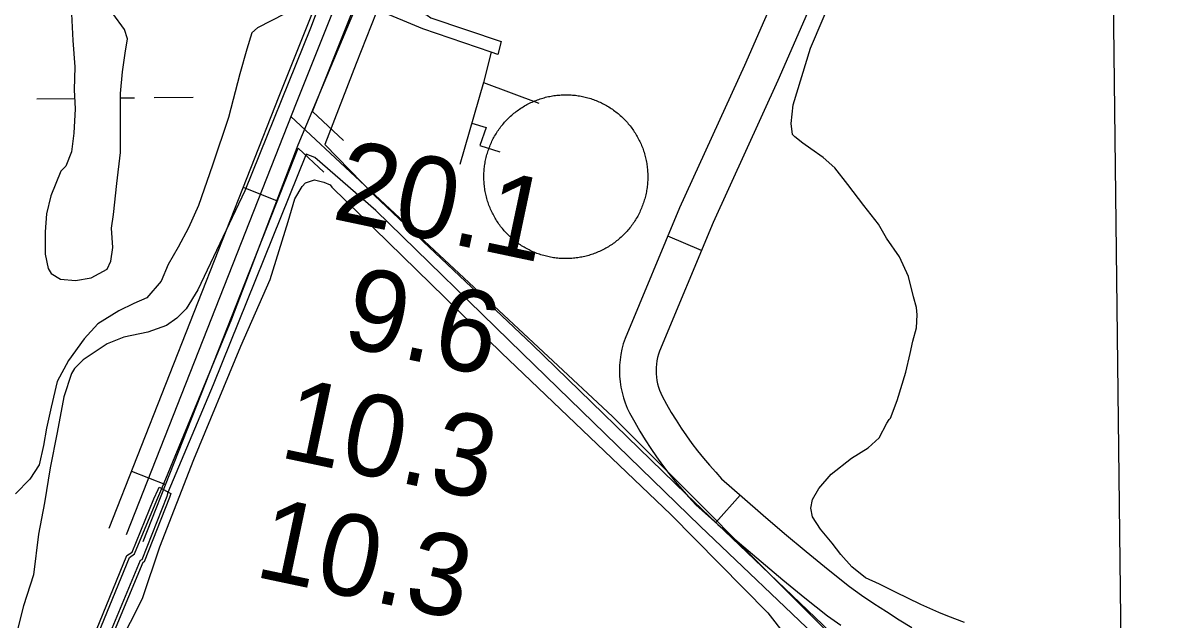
# Model space of a CAD drawing. Extents: x 3677843 to 3715951, y 511991 to 537744.
# Drawn here: x 3712830 to 3713778, y 521909 to 522398 of the extents above; entities that cross this region are included whole.
import ezdxf

# ---------------------------------------------------------------- set-up
doc = ezdxf.new("R2010")
doc.units = 0
for name, color, linetype in [('V-CHAN-DOCK', 7, 'Continuous'), ('V-DOMW-TANK', 7, 'Continuous'), ('V-GRID-FRAM', 7, 'Continuous'), ('V-RIVR-RANG', 7, 'Continuous'), ('V-ROAD-CNTR', 7, 'Continuous'), ('V-SITE-VEGE', 7, 'Continuous'), ('V-TOPO-SHOR', 7, 'Continuous'), ('V-UTIL-LINE', 7, 'Continuous'), ('V-WETL-SWMP', 7, 'Continuous')]:
    doc.layers.add(name, color=color, linetype=linetype)

msp = doc.modelspace()

# ---------------------------------------------------------------- linework, layer by layer
at = {"layer": 'V-CHAN-DOCK'}
msp.add_lwpolyline([(3712861.91, 521832.75), (3712914.85, 521961.86), (3712918.97, 521964.81), (3712936.88, 522008.44), (3712940.39, 522016.11), (3712941.15, 522017.95), (3712950.67, 522012.69), (3712950.35, 522011.94), (3712949.78, 522009.61), (3712928.94, 521956.85), (3712927.74, 521956.24), (3712891.17, 521868.59)], dxfattribs=at)
at = {"layer": 'V-DOMW-TANK'}
for points in [[(3713208.83, 522287.08), (3713209.1, 522288.22), (3713209.38, 522289.36), (3713209.69, 522290.49), (3713210.02, 522291.61), (3713210.36, 522292.73), (3713210.73, 522293.85), (3713211.12, 522294.95), (3713211.52, 522296.05), (3713211.94, 522297.14), (3713212.39, 522298.23), (3713212.85, 522299.31), (3713213.33, 522300.37), (3713213.82, 522301.44), (3713214.34, 522302.49), (3713214.88, 522303.53), (3713215.43, 522304.56), (3713216, 522305.59), (3713216.59, 522306.6), (3713217.2, 522307.6), (3713217.82, 522308.59), (3713218.46, 522309.57), (3713219.12, 522310.54), (3713219.8, 522311.5), (3713220.49, 522312.45), (3713221.2, 522313.38), (3713221.92, 522314.3), (3713222.66, 522315.21), (3713223.42, 522316.1), (3713224.19, 522316.99), (3713224.97, 522317.85), (3713225.78, 522318.71), (3713226.59, 522319.55), (3713227.42, 522320.37), (3713228.27, 522321.18), (3713229.13, 522321.98), (3713230, 522322.76), (3713230.89, 522323.53), (3713231.79, 522324.28), (3713232.7, 522325.01), (3713233.63, 522325.73), (3713234.56, 522326.43), (3713235.52, 522327.12), (3713236.48, 522327.79), (3713237.45, 522328.44), (3713238.43, 522329.08), (3713239.43, 522329.69), (3713240.44, 522330.29), (3713241.45, 522330.88), (3713242.48, 522331.44), (3713243.51, 522331.99), (3713244.56, 522332.52), (3713245.62, 522333.03), (3713246.68, 522333.52), (3713247.75, 522333.99), (3713248.83, 522334.45), (3713249.92, 522334.88), (3713251.01, 522335.3), (3713252.12, 522335.7), (3713253.22, 522336.07), (3713254.34, 522336.43), (3713255.46, 522336.77), (3713256.59, 522337.09), (3713257.72, 522337.39), (3713258.86, 522337.67), (3713260, 522337.93), (3713261.15, 522338.17), (3713262.3, 522338.39), (3713263.45, 522338.59), (3713264.61, 522338.77), (3713265.77, 522338.93), (3713266.94, 522339.07), (3713268.1, 522339.19), (3713269.27, 522339.28), (3713270.44, 522339.36), (3713271.61, 522339.42), (3713272.78, 522339.46), (3713273.95, 522339.47), (3713275.12, 522339.47), (3713276.29, 522339.45), (3713277.46, 522339.4), (3713278.63, 522339.34), (3713279.8, 522339.25), (3713280.97, 522339.15), (3713282.13, 522339.02), (3713283.29, 522338.87), (3713284.45, 522338.71), (3713285.61, 522338.52), (3713286.76, 522338.31), (3713287.91, 522338.09), (3713289.06, 522337.84), (3713290.2, 522337.57), (3713291.33, 522337.29), (3713292.47, 522336.98), (3713293.59, 522336.65), (3713294.71, 522336.31), (3713295.82, 522335.94), (3713296.93, 522335.55), (3713298.03, 522335.15), (3713299.12, 522334.73), (3713300.21, 522334.29)], [(3713300.21, 522334.29), (3713301.28, 522333.82), (3713302.35, 522333.35), (3713303.41, 522332.85), (3713304.46, 522332.33), (3713305.5, 522331.79), (3713306.54, 522331.24), (3713307.56, 522330.67), (3713308.57, 522330.08), (3713309.58, 522329.47), (3713310.57, 522328.85), (3713311.55, 522328.21), (3713312.52, 522327.55), (3713313.47, 522326.88), (3713314.42, 522326.18), (3713315.35, 522325.48), (3713316.27, 522324.75), (3713317.18, 522324.01), (3713318.08, 522323.25), (3713318.96, 522322.48), (3713319.83, 522321.7), (3713320.68, 522320.9), (3713321.52, 522320.08), (3713322.35, 522319.25), (3713323.16, 522318.4), (3713323.96, 522317.54), (3713324.74, 522316.67), (3713325.5, 522315.78), (3713326.25, 522314.88), (3713326.99, 522313.97), (3713327.71, 522313.04), (3713328.41, 522312.11), (3713329.09, 522311.16), (3713329.76, 522310.2), (3713330.41, 522309.22), (3713331.05, 522308.24), (3713331.67, 522307.24), (3713332.27, 522306.23), (3713332.85, 522305.22), (3713333.41, 522304.19), (3713333.96, 522303.16), (3713334.49, 522302.11), (3713335, 522301.06), (3713335.49, 522299.99), (3713335.96, 522298.92), (3713336.42, 522297.84), (3713336.85, 522296.75), (3713337.27, 522295.66), (3713337.67, 522294.56), (3713338.05, 522293.45), (3713338.4, 522292.33), (3713338.74, 522291.21), (3713339.06, 522290.08), (3713339.36, 522288.95), (3713339.64, 522287.81), (3713339.9, 522286.67), (3713340.14, 522285.53), (3713340.36, 522284.37), (3713340.56, 522283.22), (3713340.74, 522282.06), (3713340.9, 522280.9), (3713341.04, 522279.74), (3713341.16, 522278.57), (3713341.25, 522277.4), (3713341.33, 522276.23), (3713341.39, 522275.07), (3713341.43, 522273.89), (3713341.45, 522272.72), (3713341.44, 522271.55), (3713341.41, 522270.38), (3713341.37, 522269.21), (3713341.31, 522268.04), (3713341.22, 522266.87), (3713341.11, 522265.7), (3713340.99, 522264.54), (3713340.84, 522263.38), (3713340.68, 522262.22), (3713340.49, 522261.06), (3713340.28, 522259.91), (3713340.05, 522258.76), (3713339.81, 522257.61), (3713339.54, 522256.47), (3713339.25, 522255.33), (3713338.95, 522254.2), (3713338.62, 522253.08), (3713338.27, 522251.96), (3713337.91, 522250.85), (3713337.52, 522249.74), (3713337.12, 522248.64), (3713336.69, 522247.55), (3713336.25, 522246.46), (3713335.79, 522245.39), (3713335.31, 522244.32), (3713334.81, 522243.26), (3713334.3, 522242.21), (3713333.76, 522241.16), (3713333.21, 522240.13), (3713332.64, 522239.11), (3713332.04, 522238.09), (3713331.44, 522237.09), (3713330.81, 522236.1)], [(3713228.81, 522223), (3713227.95, 522223.8), (3713227.11, 522224.61), (3713226.29, 522225.45), (3713225.48, 522226.29), (3713224.68, 522227.15), (3713223.9, 522228.02), (3713223.14, 522228.91), (3713222.38, 522229.81), (3713221.65, 522230.72), (3713220.93, 522231.65), (3713220.23, 522232.59), (3713219.54, 522233.54), (3713218.88, 522234.5), (3713218.22, 522235.47), (3713217.59, 522236.46), (3713216.97, 522237.45), (3713216.37, 522238.46), (3713215.79, 522239.47), (3713215.22, 522240.5), (3713214.68, 522241.54), (3713214.15, 522242.58), (3713213.64, 522243.64), (3713213.15, 522244.7), (3713212.67, 522245.77), (3713212.22, 522246.85), (3713211.78, 522247.94), (3713211.37, 522249.04), (3713210.97, 522250.14), (3713210.59, 522251.24), (3713210.23, 522252.36), (3713209.89, 522253.48), (3713209.58, 522254.61), (3713209.28, 522255.74), (3713209, 522256.88), (3713208.73, 522258.02), (3713208.5, 522259.17), (3713208.28, 522260.32), (3713208.08, 522261.47), (3713207.9, 522262.63), (3713207.74, 522263.79), (3713207.6, 522264.96), (3713207.48, 522266.12), (3713207.38, 522267.29), (3713207.3, 522268.46), (3713207.25, 522269.63), (3713207.21, 522270.8), (3713207.19, 522271.97), (3713207.2, 522273.14), (3713207.22, 522274.31), (3713207.27, 522275.48), (3713207.33, 522276.65), (3713207.42, 522277.82), (3713207.52, 522278.99), (3713207.65, 522280.15), (3713207.79, 522281.32), (3713207.96, 522282.48), (3713208.15, 522283.63), (3713208.36, 522284.79), (3713208.58, 522285.94), (3713208.83, 522287.08)], [(3713330.81, 522236.1), (3713330.17, 522235.12), (3713329.51, 522234.15), (3713328.84, 522233.19), (3713328.15, 522232.25), (3713327.44, 522231.31), (3713326.72, 522230.39), (3713325.98, 522229.48), (3713325.22, 522228.59), (3713324.45, 522227.71), (3713323.66, 522226.84), (3713322.86, 522225.99), (3713322.04, 522225.15), (3713321.21, 522224.32), (3713320.37, 522223.51), (3713319.51, 522222.71), (3713318.64, 522221.93), (3713317.75, 522221.17), (3713316.85, 522220.41), (3713315.94, 522219.68), (3713315.01, 522218.96), (3713314.07, 522218.26), (3713313.12, 522217.57), (3713312.16, 522216.91), (3713311.19, 522216.25), (3713310.2, 522215.62), (3713309.21, 522215), (3713308.2, 522214.4), (3713307.19, 522213.82), (3713306.16, 522213.25), (3713305.12, 522212.71), (3713304.08, 522212.18), (3713303.02, 522211.67), (3713301.96, 522211.17), (3713300.89, 522210.7), (3713299.81, 522210.25), (3713298.72, 522209.81), (3713297.62, 522209.4), (3713296.52, 522209), (3713295.41, 522208.62), (3713294.3, 522208.26), (3713293.18, 522207.92), (3713292.05, 522207.6), (3713290.92, 522207.3), (3713289.78, 522207.02), (3713288.64, 522206.76), (3713287.49, 522206.52), (3713286.34, 522206.3), (3713285.18, 522206.11), (3713284.03, 522205.92), (3713282.87, 522205.77), (3713281.7, 522205.62), (3713280.54, 522205.51), (3713279.37, 522205.41), (3713278.2, 522205.33), (3713277.03, 522205.27), (3713275.86, 522205.23), (3713274.69, 522205.22), (3713273.52, 522205.22), (3713272.34, 522205.25), (3713271.18, 522205.29), (3713270, 522205.36), (3713268.84, 522205.44), (3713267.67, 522205.55), (3713266.5, 522205.67), (3713265.34, 522205.82), (3713264.18, 522205.99), (3713263.03, 522206.17), (3713261.87, 522206.38), (3713260.72, 522206.61), (3713259.58, 522206.85), (3713258.44, 522207.12), (3713257.3, 522207.41), (3713256.17, 522207.71), (3713255.04, 522208.04), (3713253.93, 522208.39), (3713252.81, 522208.75), (3713251.71, 522209.14), (3713250.61, 522209.54), (3713249.52, 522209.97), (3713248.43, 522210.41), (3713247.35, 522210.87), (3713246.28, 522211.35), (3713245.22, 522211.85), (3713244.17, 522212.36), (3713243.13, 522212.9), (3713242.1, 522213.45), (3713241.08, 522214.02), (3713240.06, 522214.61), (3713239.06, 522215.22), (3713238.07, 522215.84), (3713237.09, 522216.48), (3713236.12, 522217.14), (3713235.16, 522217.82), (3713234.22, 522218.51), (3713233.28, 522219.22), (3713232.36, 522219.94), (3713231.45, 522220.68), (3713230.56, 522221.44), (3713229.68, 522222.21), (3713228.81, 522223)]]:
    msp.add_lwpolyline(points, dxfattribs=at)
at = {"layer": 'V-GRID-FRAM'}
msp.add_lwpolyline([(3681899.57, 535587.09), (3713561.25, 535950.92), (3713778.1, 517769.29), (3682100.56, 517405.29), (3681899.57, 535587.09)], dxfattribs=at)
at = {"layer": 'V-ROAD-CNTR'}
for p, q in [((3713010.04, 522263.68), (3713037.96, 522252.7)), ((3713385.44, 522212.01), (3713357.75, 522223.55)), ((3712918.5, 522031.05), (3712946.41, 522020.06)), ((3713417.15, 522011.4), (3713397.21, 521988.99))]:
    msp.add_line(p, q, dxfattribs=at)
for points in [[(3713092.99, 522871.86), (3713193.93, 522857.46), (3713218.22, 522844.9), (3713231.91, 522833.1), (3713237.04, 522810.05), (3713235.16, 522781.62), (3713212.84, 522731.87), (3713053.34, 522332.73), (3712914.15, 521979.03)], [(3713066.72, 522325.79), (3713226.65, 522726.02), (3713249.95, 522777.94), (3713251.79, 522805.83)], [(3712900.19, 521984.52), (3713039.39, 522338.26), (3713199.02, 522737.73), (3713220.37, 522785.3), (3713221.38, 522800.65)], [(3713469.71, 522475.89), (3713420.66, 522363.4), (3713367.41, 522246.74), (3713322.87, 522139.88), (3713321.42, 522135.51), (3713320.26, 522131.17), (3713319.35, 522126.77), (3713318.7, 522122.33), (3713318.32, 522117.86), (3713318.2, 522113.37), (3713318.34, 522108.88), (3713318.75, 522104.41), (3713319.41, 522099.97), (3713320.34, 522095.57), (3713321.52, 522091.25), (3713322.96, 522086.99), (3713324.64, 522082.83), (3713326.56, 522078.79), (3713330.71, 522071.2), (3713334.92, 522063.93), (3713339.31, 522056.77), (3713343.89, 522049.72), (3713348.63, 522042.78), (3713353.55, 522035.97), (3713358.63, 522029.28), (3713363.88, 522022.72), (3713369.29, 522016.29), (3713374.86, 522010), (3713380.93, 522003.47), (3713398.85, 521987.53), (3713416.46, 521972.19), (3713434.22, 521957.04), (3713452.15, 521942.07), (3713470.23, 521927.3), (3713488.77, 521912.48), (3713499.48, 521904.95)], [(3713496.92, 522463.24), (3713448.06, 522351.18), (3713394.91, 522234.73), (3713350.99, 522129.36), (3713350.17, 522126.89), (3713349.46, 522124.25), (3713348.91, 522121.58), (3713348.52, 522118.88), (3713348.29, 522116.16), (3713348.21, 522113.44), (3713348.3, 522110.72), (3713348.55, 522108), (3713348.95, 522105.3), (3713349.51, 522102.64), (3713350.23, 522100), (3713351.1, 522097.42), (3713352.13, 522094.89), (3713353.3, 522092.42), (3713356.85, 522085.92), (3713360.69, 522079.29), (3713364.69, 522072.77), (3713368.86, 522066.35), (3713373.18, 522060.03), (3713377.66, 522053.82), (3713382.29, 522047.73), (3713387.07, 522041.75), (3713392, 522035.9), (3713397.07, 522030.17), (3713401.93, 522024.94), (3713418.67, 522010.04), (3713436.04, 521994.91), (3713453.57, 521979.97), (3713471.25, 521965.2), (3713489.09, 521950.63), (3713506.78, 521936.49), (3713516.54, 521929.62), (3713526.69, 521922.72), (3713536.96, 521915.98), (3713547.32, 521909.41), (3713557.79, 521903)], [(3713092.11, 522302.1), (3713066.72, 522325.79)], [(3713049.03, 522321.78), (3713312.53, 522075.94), (3713492.4, 521895.51)], [(3712928.1, 521973.54), (3713054.94, 522295.75)], [(3713076.12, 522275.99), (3713054.94, 522295.75)]]:
    msp.add_lwpolyline(points, dxfattribs=at)
at = {"layer": 'V-SITE-VEGE'}
for p, q in [((3713058.23, 522264.35), (3713061.19, 522267.33)), ((3713061.19, 522267.33), (3713068.32, 522269.72)), ((3713068.32, 522269.72), (3713076.06, 522267.96)), ((3713076.06, 522267.96), (3713081.41, 522265.59)), ((3713081.41, 522265.59), (3713082.61, 522263.81)), ((3713052.31, 522254.22), (3713058.23, 522264.35)), ((3713082.61, 522263.81), (3713221.49, 522127.96)), ((3713046.99, 522235.78), (3713052.31, 522254.22)), ((3713032.24, 522188.17), (3713046.99, 522235.78)), ((3713007.99, 522133.4), (3713032.24, 522188.17)), ((3712969.56, 522040.54), (3713007.99, 522133.4)), ((3713221.49, 522127.96), (3713360.36, 521995.68)), ((3712941.78, 521969.11), (3712969.56, 522040.54)), ((3713360.36, 521995.68), (3713439.65, 521915)), ((3712927.61, 521926.86), (3712941.78, 521969.11)), ((3712906.3, 521885.18), (3712927.61, 521926.86)), ((3713439.65, 521915), (3713453.96, 521896.6))]:
    msp.add_line(p, q, dxfattribs=at)
msp.add_lwpolyline([(3713111.73, 522518.4), (3713065.05, 522394), (3713011.25, 522260.67), (3712972.79, 522179.7), (3712963.32, 522164.21), (3712955.6, 522156.47), (3712947.29, 522150.5), (3712931.85, 522145.11), (3712912.23, 522140.9), (3712898.57, 522135.52), (3712878.97, 522122.39), (3712871.86, 522115.23), (3712869.49, 522111.07), (3712862.99, 522092.02), (3712857.71, 522062.87), (3712851.83, 522033.72), (3712847.14, 522005.16), (3712842.45, 521979.58), (3712838.37, 521946.27), (3712830.1, 521920.68), (3712821.26, 521886.17)], dxfattribs=at)
at = {"layer": 'V-TOPO-SHOR'}
for points in [[(3713540.36, 522074.61), (3713545.67, 522088.9), (3713552.76, 522112.11), (3713556.29, 522127.57), (3713558.64, 522137.69), (3713561.59, 522148.4), (3713562.16, 522159.11), (3713561.55, 522165.05), (3713559.15, 522173.97), (3713554.95, 522190.61), (3713547.77, 522206.65), (3713537.03, 522222.08), (3713530.46, 522233.36), (3713518.53, 522248.79), (3713505.41, 522266.01), (3713494.67, 522279.66), (3713485.14, 522287.96), (3713475.01, 522295.08), (3713468.46, 522299.82), (3713461.91, 522305.15), (3713460.12, 522306.93), (3713458.91, 522315.85), (3713460.65, 522331.32), (3713474.81, 522377.73), (3713506.75, 522452.74)], [(3713600.82, 521907.06), (3713587.13, 521912.38), (3713579.99, 521915.34), (3713565.1, 521921.84), (3713544.27, 521931.9), (3713531.17, 521938.41), (3713519.86, 521943.73), (3713508.54, 521952.63), (3713499.59, 521962.72), (3713492.43, 521972.22), (3713482.89, 521983.49), (3713476.33, 521993.58), (3713475.12, 522000.72), (3713476.29, 522007.86), (3713481.62, 522016.79), (3713491.7, 522028.71), (3713508.33, 522041.83), (3713521.98, 522050.19), (3713530.88, 522058.53), (3713537.39, 522070.44), (3713539.17, 522073.42), (3713540.36, 522074.61)]]:
    msp.add_lwpolyline(points, dxfattribs=at)
at = {"layer": 'V-UTIL-LINE'}
msp.add_line((3713206.83, 522349.57), (3713187.56, 522282.4), dxfattribs=at)
for points in [[(3712943.46, 522017), (3713000.63, 522155.96), (3713055.05, 522298.57), (3713111.25, 522432.95), (3713165.68, 522569.68), (3713228.9, 522725.27), (3713280, 522847.32)], [(3713295.75, 522839.71), (3713229.6, 522677.58), (3713155.84, 522500.18), (3713102.58, 522365.22), (3713076.83, 522298.62), (3713117.56, 522256.92), (3713246.79, 522134.76), (3713373.09, 522012.01), (3713497.02, 521893.37)], [(3713124.25, 522420.14), (3713160.77, 522404.81), (3713163.72, 522402.46), (3713221.47, 522383.17), (3713218.55, 522372.56), (3713213.11, 522374.43), (3713157.27, 522393.61), (3713157.27, 522393.61), (3713119.88, 522409.05)], [(3713213.11, 522374.43), (3713206.83, 522349.57), (3713252.21, 522332.6)], [(3713197.27, 522316.22), (3713209.05, 522312.72), (3713203.79, 522297.99), (3713220.29, 522292.73)], [(3713482.89, 521892.16), (3713384.34, 521986.13), (3713238.57, 522127.67), (3713118.77, 522244.56), (3713068.62, 522288.01), (3713061.54, 522290.93), (3712985.45, 522101.75), (3712948.36, 522013.66)], [(3712948.36, 522013.66), (3712947.98, 522012.76), (3712947.4, 522010.4), (3712926.92, 521958.54), (3712925.74, 521957.95), (3712888.86, 521869.54), (3712839.7, 521746.37), (3712802.83, 521650.31), (3712830.67, 521582.66), (3712898.45, 521550.44), (3713088.81, 521475.53), (3713082.96, 521459.62), (3713026.38, 521481.27), (3713029.89, 521491.88), (3712884.33, 521548.05), (3712820.68, 521573.81), (3712788.7, 521650.86), (3712864.22, 521831.8), (3712916.9, 521960.28), (3712921.02, 521963.23), (3712939.16, 522007.44), (3712942.68, 522015.1), (3712943.46, 522017)]]:
    msp.add_lwpolyline(points, dxfattribs=at)
at = {"layer": 'V-WETL-SWMP'}
for p, q in [((3712841.06, 522336.17), (3712871.98, 522336.52)), ((3712909.44, 522336.95), (3712921.06, 522337.08)), ((3712937.06, 522337.27), (3712969.06, 522337.64))]:
    msp.add_line(p, q, dxfattribs=at)
for points in [[(3712869.18, 522411.18), (3712870.43, 522384.07), (3712872.25, 522362.27), (3712871.7, 522343.41), (3712872.33, 522328.08), (3712871.2, 522308.04), (3712869.47, 522292.71), (3712864.78, 522280.91), (3712860.66, 522276.78), (3712852.46, 522256.72), (3712848.96, 522241.97), (3712847.81, 522227.23), (3712847.86, 522208.96), (3712850.24, 522197.18), (3712852.61, 522193.06), (3712860.29, 522188.36), (3712872.67, 522187.22), (3712885.63, 522189.6), (3712898.58, 522196.71), (3712901.51, 522203.2), (3712903.25, 522214.4), (3712902.03, 522230.31), (3712903.77, 522241.51), (3712906.66, 522266.87), (3712909.55, 522292.22), (3712909.49, 522316.38), (3712909.43, 522340.55), (3712911.16, 522358.23), (3712913.48, 522373.56), (3712915.22, 522385.36), (3712912.84, 522393.01), (3712903.38, 522405.96)], [(3713044.25, 522405.71), (3713021.88, 522394.45), (3713017.17, 522390.32), (3713013.08, 522376.75), (3713007.23, 522356.7), (3712997.89, 522320.72), (3712985.02, 522281.79), (3712973.31, 522248.75), (3712965.1, 522230.46), (3712956.89, 522214.53), (3712948.67, 522200.36)], [(3712948.67, 522200.36), (3712942.81, 522186.79), (3712931.05, 522173.21), (3712920.45, 522168.47), (3712908.09, 522162.54), (3712891.02, 522151.89), (3712879.85, 522139.49), (3712866.93, 522121.78), (3712857.54, 522104.66), (3712852.87, 522083.43), (3712848.79, 522066.33), (3712846.46, 522052.18), (3712842.97, 522036.26), (3712835.33, 522024.45), (3712823.57, 522012.63)]]:
    msp.add_lwpolyline(points, dxfattribs=at)

# ---------------------------------------------------------------- texts
at = {"layer": 'V-RIVR-RANG'}
for s, p in [('20.1', (3713081.52, 522238.18)), ('20.1', (3713081.52, 522238.18)), ('9.6', (3713089.52, 522134.3)), ('9.6', (3713089.52, 522134.3)), ('10.3', (3713038.4, 522042.88)), ('10.3', (3713038.4, 522042.88)), ('10.3', (3713018, 521944.98)), ('10.3', (3713018, 521944.98))]:
    msp.add_text(s, height=67, rotation=348.08833, dxfattribs=at).set_placement(p)

doc.saveas('drawing.dxf')
